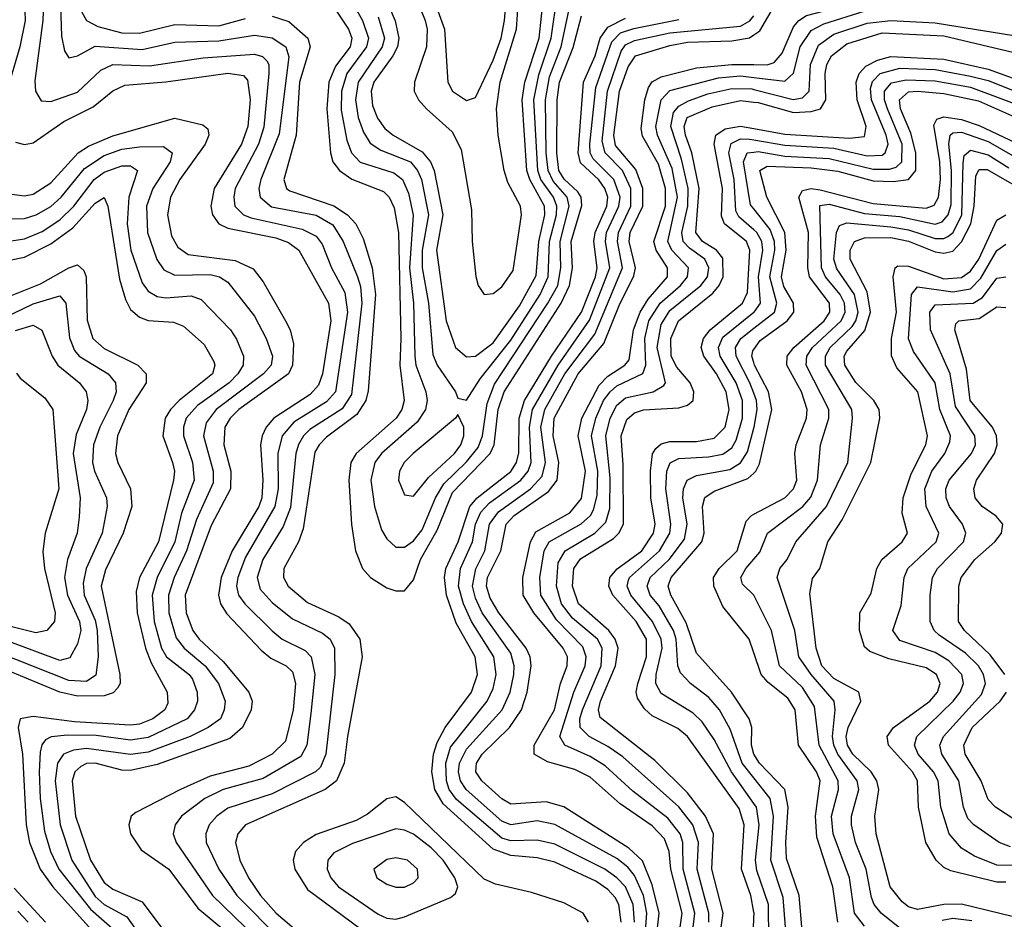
# Model space of a CAD drawing. Header units: inches. Extents: x 990535 to 1117859, y 769386 to 892122.
# Tile 843 of 1056: x 1048339 to 1050567, y 875016 to 877051. Entities that reach past the tile are written whole.
import ezdxf

# ---------------------------------------------------------------- set-up
doc = ezdxf.new("R2010")
doc.units = ezdxf.units.IN
doc.header["$MEASUREMENT"] = 0
doc.layers.add('B0847', color=7, linetype='Continuous')
doc.layers.add('B0857', color=7, linetype='Continuous')

msp = doc.modelspace()

# ---------------------------------------------------------------- linework, layer by layer
at = {"layer": 'B0847', "color": 5}
for points, elevation in [([(1049263.9, 877130), (1049300.5, 877030), (1049307.4, 876910), (1049317.9, 876890), (1049350, 876869), (1049370, 876875.8), (1049410, 876959.6), (1049428.7, 877010), (1049436.2, 877050), (1049446.5, 877170)], 4040), ([(1048429.9, 877129.9), (1048434, 877014), (1048440.9, 876980.9), (1048450, 876965.4), (1048470, 876969.5), (1048510, 876991.3), (1048616, 876984), (1048690, 877000.4), (1048790, 877003.5), (1048870, 877016.5), (1048910, 877010.8), (1048940.9, 876990), (1048947.8, 876967.8), (1048926.4, 876793.6), (1048884.4, 876690), (1048879.9, 876670), (1048883.2, 876650), (1048908.5, 876628.5), (1049010, 876609), (1049047.2, 876587.2), (1049071.3, 876550), (1049103.2, 876470), (1049110, 876448.1), (1049113, 876410), (1049090, 876203.6), (1049068.7, 876171.3), (1048995.9, 876124.1), (1048980.9, 876110), (1048969.6, 876090.4), (1048963.9, 876070), (1048951.8, 875948.2), (1048935.3, 875904.7), (1048889.4, 875830), (1048876.3, 875790), (1048883, 875763), (1048910, 875732.9), (1048956.2, 875696.2), (1049024, 875663.9), (1049041.4, 875650), (1049051.5, 875630), (1049052.1, 875570), (1049031.8, 875390), (1049019.3, 875360.7), (1049008.1, 875350), (1048910, 875300.3), (1048810, 875267.9), (1048785.1, 875250), (1048767.9, 875230), (1048760.2, 875210), (1048761.2, 875190), (1048789.8, 875130), (1048830.6, 875070), (1048929.8, 874970)], 3860), ([(1049069.3, 877130), (1049114.7, 877050), (1049128.6, 877010), (1049123.8, 876990), (1049079.4, 876930), (1049067.3, 876890), (1049066.7, 876846.7), (1049079.3, 876779.3), (1049090, 876750), (1049109.4, 876729.4), (1049185.2, 876705.2), (1049205.1, 876690), (1049219, 876659), (1049229.2, 876609.2), (1049220.8, 876490), (1049229.9, 876410), (1049233, 876290), (1049235.5, 876270), (1049257.8, 876210), (1049260.9, 876190), (1049257.2, 876170), (1049238.7, 876141.3), (1049157.8, 876070), (1049142.2, 876050), (1049133.6, 876010), (1049141.5, 875950), (1049157.8, 875897.8), (1049170, 875877.2), (1049190, 875858.4), (1049210, 875857.9), (1049230, 875872.5), (1049250, 875897.2), (1049280.1, 875970), (1049298.6, 876001.4), (1049350, 876051.3), (1049376.2, 876083.8), (1049385.9, 876110), (1049396.6, 876183.4), (1049413.2, 876226.8), (1049534.2, 876410), (1049556.2, 876450), (1049563.2, 876490), (1049561.9, 876550), (1049582.4, 876630), (1049577.7, 876650), (1049546, 876686), (1049534.9, 876710), (1049530.2, 876750), (1049528.8, 876870), (1049538, 876922), (1049564.2, 876990), (1049585, 877090)], 3940), ([(1049224, 877130), (1049256.3, 877050), (1049261, 877030), (1049259.7, 876990), (1049232.6, 876910), (1049231.5, 876890), (1049241.4, 876870), (1049259.3, 876850), (1049317.7, 876797.7), (1049338.1, 876758.1), (1049361.5, 876621.5), (1049362.5, 876550), (1049370.7, 876470.7), (1049376.6, 876450), (1049390, 876429.7), (1049410, 876432), (1049430, 876447.2), (1049455.6, 876484.4), (1049474.5, 876610), (1049471.8, 876630), (1049443.5, 876683.5), (1049435.3, 876710), (1049421.4, 876790), (1049417.5, 876850), (1049426.2, 876910), (1049463.4, 877030), (1049470, 877130)], 4020), ([(1048310, 877119.1), (1048344.1, 877090), (1048351.1, 877071.1), (1048351.6, 877050), (1048339.4, 876990), (1048316, 876910)], 3820), ([(1049030, 877109.7), (1049082.8, 877030), (1049090.2, 877010), (1049086.4, 876990), (1049053.6, 876946.4), (1049038.2, 876910), (1049034, 876850), (1049042, 876750), (1049047.6, 876730), (1049062.5, 876710), (1049090.8, 876690.8), (1049162.5, 876662.5), (1049175.3, 876650), (1049186.2, 876626.2), (1049195.9, 876570), (1049201.7, 876330), (1049199, 876270), (1049208.6, 876190), (1049203.5, 876170), (1049190.6, 876150), (1049100.1, 876070), (1049088.1, 876050), (1049083.6, 876010), (1049089.8, 875909.8), (1049098.9, 875850), (1049114.8, 875810), (1049133.1, 875790), (1049170, 875766.3), (1049190, 875759.1), (1049210, 875759.1), (1049230, 875784.6), (1049246.1, 875830), (1049283.5, 875896.5), (1049317.9, 875982.1), (1049403.6, 876070), (1049412.4, 876090), (1049421.9, 876170), (1049435.1, 876210), (1049564.1, 876410), (1049583.3, 876450), (1049589.7, 876490), (1049586.7, 876550), (1049610.9, 876630.9), (1049609.3, 876650), (1049601.9, 876661.9), (1049571.1, 876691.1), (1049559, 876710), (1049554.3, 876750), (1049555.3, 876870), (1049560.4, 876910), (1049591.4, 876988.6), (1049610, 877059.9)], 3920), ([(1049150, 877058.3), (1049164.1, 877010), (1049159.4, 876990), (1049104.5, 876910), (1049098.6, 876870), (1049104.9, 876830), (1049116.9, 876796.9), (1049132.3, 876772.3), (1049156.1, 876756.1), (1049222.9, 876730), (1049239.3, 876710), (1049247.8, 876690), (1049263.6, 876610), (1049249.6, 876530), (1049249.7, 876490), (1049264.2, 876410), (1049274, 876294), (1049283.5, 876270), (1049325, 876210), (1049330, 876195.6), (1049350, 876191.1), (1049380.9, 876239.1), (1049450, 876326.3), (1049516.5, 876430), (1049534.9, 876470), (1049537.6, 876550), (1049553.2, 876610), (1049554.2, 876630), (1049546.5, 876650), (1049518, 876690), (1049511.1, 876710), (1049502.4, 876870), (1049513.2, 876926.8), (1049541.7, 877010), (1049556, 877110)], 3960), ([(1049171.5, 877090), (1049188.9, 877048.9), (1049197.1, 877010), (1049193.6, 876990), (1049183.5, 876970), (1049140.1, 876910), (1049134.3, 876890), (1049137.5, 876857.5), (1049148.9, 876828.9), (1049165.3, 876805.3), (1049183.7, 876790), (1049250, 876752.7), (1049268.2, 876730), (1049276.9, 876710), (1049296.4, 876610), (1049281.9, 876530), (1049303.7, 876370), (1049325, 876310), (1049350, 876289), (1049370, 876290.7), (1049410, 876320.4), (1049470, 876404.2), (1049507.3, 876472.7), (1049513.5, 876550), (1049527.4, 876610), (1049526.6, 876630), (1049493.1, 876690), (1049486.7, 876710), (1049475.7, 876870), (1049482.1, 876910), (1049514.4, 877010), (1049524.6, 877110)], 3980), ([(1048393.2, 877090), (1048391.3, 877050), (1048373.1, 876913.1), (1048374.8, 876890), (1048387.6, 876867.6), (1048410, 876866.6), (1048470, 876887.8), (1048522.4, 876937.6), (1048549.8, 876950.2), (1048633.2, 876946.8), (1048754.6, 876965.4), (1048870, 876973.7), (1048888.5, 876968.5), (1048898.3, 876958.3), (1048903, 876950), (1048903, 876930), (1048891.3, 876808.7), (1048879.6, 876770), (1048826.8, 876670), (1048823.3, 876650), (1048826.1, 876630), (1048845.5, 876610), (1048863, 876603), (1048978, 876578), (1049010, 876562.1), (1049023.6, 876543.6), (1049044.8, 876490), (1049074.6, 876434.6), (1049080.8, 876390), (1049053.8, 876210), (1049033.3, 876186.7), (1048959.1, 876140.9), (1048932.8, 876110), (1048923.5, 876070), (1048924.1, 875990), (1048916.5, 875950), (1048850, 875835.6), (1048832.5, 875790), (1048829.8, 875770), (1048834.3, 875750), (1048848.6, 875730), (1048910, 875668.7), (1048933.2, 875650), (1048984.6, 875624.6), (1048998.7, 875610), (1049006.8, 875570), (1048997.8, 875482.2), (1048988.5, 875410), (1048975.2, 875384.8), (1048890, 875335), (1048799.2, 875310), (1048758.2, 875290), (1048705.4, 875250), (1048690.9, 875230), (1048686.5, 875210), (1048693.1, 875190), (1048775.1, 875070), (1048899.2, 874950)], 3840), ([(1048479.1, 877070), (1048490.1, 877050), (1048515.9, 877035.9), (1048570, 877022), (1048610, 877020.7), (1048690, 877041), (1048790, 877037.6), (1048850, 877054)], 3880), ([(1048910, 877059.2), (1048947.7, 877047.7), (1048990.7, 877010), (1048996.1, 876990), (1048972.5, 876910), (1048964.3, 876790), (1048936.5, 876690), (1048943, 876670), (1048950, 876664.5), (1049050, 876630.4), (1049080.5, 876610), (1049099.4, 876590), (1049116.4, 876556.4), (1049136.4, 876490), (1049144.3, 876430), (1049127.8, 876212.2), (1049122.4, 876190), (1049101.5, 876158.5), (1049033.2, 876106.8), (1049016.5, 876090), (1049007.2, 876072.8), (1048980.5, 875899.5), (1048970, 875870), (1048937, 875810), (1048935.8, 875790), (1048946.5, 875770), (1048990, 875733.3), (1049061, 875701), (1049084.6, 875684.5), (1049108.7, 875650), (1049114.1, 875610), (1049080.6, 875430), (1049073.5, 875370), (1049056, 875330), (1049030, 875310), (1048849.7, 875230.3), (1048832.4, 875210), (1048827.7, 875190), (1048837.4, 875150), (1048857.1, 875110), (1048884.3, 875070), (1048919.7, 875030), (1048970, 874987.1)], 3880), ([(1049699.7, 875010), (1049694.3, 875050), (1049685.9, 875065.9), (1049670, 875083.8), (1049642.7, 875102.7), (1049550, 875145.5), (1049510, 875155.7), (1049450, 875160.6), (1049410, 875175.2), (1049297.3, 875277.3), (1049278.5, 875310), (1049271.7, 875350), (1049275, 875390), (1049283.3, 875416.7), (1049302, 875450), (1049361.5, 875530), (1049374.9, 875570), (1049369.7, 875610), (1049326.6, 875686.6), (1049304.8, 875750), (1049299.8, 875790), (1049303.5, 875810), (1049331.4, 875870), (1049357.5, 875950), (1049373.7, 875970), (1049450, 876029.6), (1049463, 876050), (1049468.3, 876071.7), (1049469.1, 876150), (1049481.1, 876190), (1049541.9, 876290), (1049610.2, 876389.8), (1049641.4, 876470), (1049645.4, 876490), (1049637.7, 876550), (1049641.2, 876570), (1049667.5, 876630), (1049669.4, 876650), (1049663, 876670), (1049649.3, 876689.3), (1049607.8, 876727.8), (1049602.5, 876750), (1049614.4, 876910), (1049640.8, 876970), (1049652.2, 877010), (1049670, 877034.8), (1049710, 877055.3)], 3880), ([(1049754.9, 874990), (1049758.1, 875030), (1049750.7, 875070), (1049730, 875115.6), (1049714.6, 875134.6), (1049690, 875153.8), (1049550, 875230.7), (1049510, 875238.8), (1049450, 875230), (1049430, 875238.6), (1049349.1, 875310), (1049336.1, 875330), (1049332, 875350), (1049334.1, 875370), (1049350, 875401.3), (1049430.9, 875490), (1049448.9, 875530), (1049457, 875570), (1049457.6, 875590), (1049450, 875618.2), (1049385.5, 875710), (1049370, 875742.8), (1049363.7, 875770), (1049370.9, 875809.1), (1049391.6, 875850), (1049401.9, 875910), (1049422, 875938), (1049494.5, 875990), (1049520.9, 876019.1), (1049528.3, 876050), (1049517.8, 876130), (1049527.3, 876170), (1049572.6, 876250), (1049640, 876340), (1049702.7, 876490), (1049691.4, 876550), (1049693.6, 876570), (1049721.8, 876630), (1049721.8, 876670), (1049702.7, 876710), (1049663.9, 876750), (1049656.5, 876776.5), (1049668.7, 876890), (1049699.8, 876980.2), (1049710, 876994.8), (1049730, 877004.4), (1049810, 877022), (1049970, 877036.9), (1049991.1, 877048.9), (1050000, 877060.5)], 3840), ([(1049729.8, 875010), (1049726.9, 875050), (1049709.5, 875089.5), (1049690, 875110.6), (1049663, 875130), (1049550, 875186.2), (1049510, 875195.1), (1049450, 875193.9), (1049430, 875199.7), (1049327.2, 875287.2), (1049311, 875310), (1049304.5, 875330), (1049303, 875370), (1049314.1, 875405.9), (1049396.5, 875510), (1049410, 875538.9), (1049417.3, 875570), (1049412.1, 875610), (1049360.9, 875690), (1049342.8, 875730), (1049332.2, 875770), (1049336.7, 875810), (1049363.4, 875870), (1049370.3, 875910), (1049382.3, 875937.7), (1049401.6, 875958.4), (1049473.2, 876010), (1049489.8, 876030), (1049496.5, 876050), (1049492.6, 876130), (1049499.4, 876170), (1049557.2, 876270), (1049628.1, 876371.9), (1049674.1, 876490), (1049664.3, 876550), (1049667, 876570), (1049694.7, 876630), (1049697.4, 876650), (1049683.5, 876690), (1049636.7, 876736.7), (1049629.4, 876750), (1049628.6, 876770), (1049642.2, 876897.8), (1049678.7, 877001.3), (1049698.6, 877021.4), (1049728.2, 877031.8), (1049830, 877051.9)], 3860), ([(1049780.9, 874990), (1049785.5, 875030), (1049770, 875094.6), (1049748.4, 875148.4), (1049717.3, 875177.3), (1049570, 875270.7), (1049530, 875282), (1049450, 875277.2), (1049430, 875288.8), (1049384.5, 875330), (1049371.1, 875350), (1049372.5, 875370), (1049385.7, 875390), (1049447.2, 875450), (1049474, 875490), (1049487.4, 875530), (1049496.6, 875590), (1049493.8, 875610), (1049484.6, 875630), (1049423.4, 875710), (1049403.2, 875743.2), (1049395.5, 875770), (1049397.4, 875790), (1049427.5, 875850), (1049439.8, 875910), (1049457.8, 875930), (1049535.8, 875984.2), (1049555.2, 876010), (1049559.1, 876050), (1049545.9, 876110), (1049548, 876150), (1049602.4, 876250), (1049660.7, 876319.3), (1049695, 876405), (1049728.2, 876471.8), (1049731.9, 876490), (1049717.9, 876550), (1049720.5, 876570), (1049748.6, 876630), (1049748.6, 876670), (1049732.8, 876712.8), (1049687.2, 876767.2), (1049683.1, 876790), (1049695.8, 876890), (1049715.5, 876944.5), (1049732.6, 876970), (1049810, 876993.4), (1049850, 877000.4), (1049950, 877003.7), (1049990, 877010.2), (1050000, 877016.9)], 3820), ([(1049820.3, 874910), (1049837.6, 875030), (1049812.5, 875130), (1049808.2, 875170), (1049798.2, 875198.2), (1049770, 875227.7), (1049697.5, 875277.5), (1049630, 875337.6), (1049595, 875355), (1049532.8, 875372.8), (1049503.3, 875390), (1049503.2, 875410), (1049548.8, 875490), (1049562.6, 875550), (1049577.5, 875590), (1049578.1, 875610), (1049568.8, 875630), (1049502, 875710), (1049478.2, 875750), (1049477.5, 875790), (1049495, 875870), (1049507, 875893), (1049584, 875936), (1049610, 875968.5), (1049619.3, 876030), (1049602.4, 876110), (1049610.6, 876150), (1049650, 876225.1), (1049670, 876245), (1049708.4, 876270), (1049717.8, 876282.2), (1049728, 876350), (1049742.7, 876390), (1049760.8, 876419.2), (1049804.5, 876470), (1049805, 876490), (1049778.8, 876530), (1049774, 876550), (1049800.3, 876630), (1049800, 876670), (1049784.5, 876724.5), (1049748, 876788), (1049745.1, 876805.1), (1049753.2, 876870), (1049761.7, 876898.3), (1049770, 876910.9), (1049790, 876922.5), (1049870, 876942.4), (1049950, 876949.9), (1050000, 876949.8)], 3780), ([(1048330, 876774.1), (1048350, 876769.1), (1048370, 876773.3), (1048438.8, 876821.2), (1048505.5, 876854.5), (1048550, 876890.8), (1048576.8, 876903.2), (1048670, 876910.6), (1048810, 876930.6), (1048845.1, 876925.1), (1048854.8, 876914.8), (1048860.3, 876870), (1048855.4, 876810), (1048840.8, 876770), (1048779, 876670), (1048771.3, 876630), (1048775.7, 876610), (1048789.7, 876590), (1048810, 876579.7), (1048918.4, 876558.4), (1048947.3, 876547.3), (1048970.4, 876530.4), (1049037.9, 876410), (1049043.2, 876370), (1049024, 876250), (1049015.5, 876224.5), (1048996.2, 876203.8), (1048914.1, 876150), (1048897.1, 876130), (1048887.7, 876110), (1048884.1, 876090), (1048889.5, 876010), (1048887.3, 875970), (1048880.1, 875950), (1048819.7, 875850), (1048795.3, 875790), (1048789.1, 875750), (1048793.7, 875730), (1048807.5, 875707.5), (1048885.3, 875625.3), (1048907.4, 875607.4), (1048942.1, 875590), (1048956, 875576), (1048963.1, 875550), (1048958, 875490), (1048940.4, 875419.6), (1048910.4, 875390), (1048857.3, 875362.7), (1048770, 875339.9), (1048703, 875310), (1048602.1, 875257.9), (1048591.3, 875250), (1048585.7, 875230), (1048590.1, 875210), (1048613.9, 875173.9), (1048676.8, 875130), (1048741.9, 875041.9), (1048850, 874952)], 3820), ([(1049851.9, 874910), (1049866.5, 875030), (1049840.2, 875130), (1049839.2, 875190), (1049833.3, 875210), (1049805.1, 875245.1), (1049726.2, 875306.2), (1049663.9, 875363.9), (1049630, 875384.7), (1049572.6, 875410), (1049560.9, 875430), (1049592.6, 875530), (1049618.2, 875590), (1049620.7, 875610), (1049613, 875633), (1049553.6, 875693.6), (1049518.4, 875750), (1049515.6, 875790), (1049525.3, 875850), (1049537.3, 875870), (1049609.1, 875910.9), (1049630.2, 875929.8), (1049637.2, 875942.8), (1049645.2, 875974.8), (1049646.8, 876030), (1049632.7, 876110), (1049642.4, 876150), (1049660.1, 876190), (1049674.6, 876210), (1049690, 876223), (1049749, 876250.9), (1049755.4, 876270), (1049753.7, 876330), (1049762.6, 876370), (1049787.7, 876410), (1049833.8, 876450), (1049850.2, 876470), (1049852.4, 876490), (1049814.3, 876530), (1049805.4, 876550), (1049827.3, 876650), (1049815.2, 876715.2), (1049781.9, 876790), (1049778, 876810), (1049790, 876870.5), (1049810, 876891.1), (1049919.8, 876920.2), (1049970, 876924.3), (1050000, 876920.8)], 3760), ([(1049898.2, 875010), (1049897.8, 875030), (1049871.6, 875130), (1049874.4, 875190), (1049862.2, 875230), (1049830, 875270.5), (1049703.7, 875383.7), (1049670, 875407.7), (1049627.2, 875430), (1049606.9, 875450), (1049606.1, 875470), (1049612.4, 875490), (1049654.8, 875590), (1049656.7, 875630), (1049646.6, 875650), (1049590, 875697.5), (1049564.8, 875730), (1049553.4, 875770), (1049557.4, 875822.6), (1049573, 875850), (1049640.2, 875890), (1049665.1, 875914.9), (1049674.5, 875945.5), (1049675.3, 876015.3), (1049665, 876110), (1049675, 876150), (1049690, 876179.2), (1049710, 876196.4), (1049772.4, 876210), (1049796.3, 876223.7), (1049799.9, 876230), (1049781.6, 876310), (1049790, 876361.8), (1049810, 876393.3), (1049879.8, 876450), (1049894.9, 876470), (1049898.4, 876490), (1049889.4, 876510), (1049854.4, 876534.4), (1049840.4, 876550), (1049837.3, 876570), (1049850.8, 876630), (1049851.1, 876670), (1049836, 876736), (1049812, 876810), (1049818.5, 876841.5), (1049830, 876856), (1049851.9, 876868.1), (1049896.2, 876883.8), (1049950, 876895.7), (1049995.1, 876895.1), (1050000, 876893.8)], 3740), ([(1049919.1, 874950), (1049930.7, 875030), (1049904.8, 875130), (1049908.5, 875210), (1049890.8, 875250), (1049850, 875302.6), (1049775.8, 875375.7), (1049652.6, 875472.6), (1049648.5, 875490), (1049652.7, 875510), (1049687.1, 875590), (1049692.9, 875630), (1049686.5, 875650), (1049671.8, 875670), (1049603, 875730), (1049589.4, 875770), (1049592.5, 875810), (1049608.1, 875831.9), (1049682.2, 875877.8), (1049694.8, 875890), (1049705.2, 875910), (1049704.6, 876044.6), (1049699.7, 876110), (1049712.8, 876147.2), (1049730, 876162.3), (1049750, 876168.8), (1049830, 876173.7), (1049850, 876179.3), (1049862.9, 876190), (1049864.5, 876210), (1049855.8, 876230), (1049825.8, 876265.8), (1049813.2, 876290), (1049812.2, 876330), (1049829.8, 876370.2), (1049907.1, 876432.9), (1049921.8, 876450), (1049930.6, 876470), (1049930, 876512.1), (1049915.6, 876530), (1049883.5, 876550), (1049868.8, 876570), (1049876, 876670), (1049859.7, 876750), (1049845.5, 876790), (1049842.4, 876810), (1049849.1, 876830), (1049905.5, 876854.5), (1049970, 876868.7), (1050000, 876865)], 3720), ([(1048310, 876658), (1048350, 876653), (1048370, 876657), (1048410, 876682.1), (1048471.2, 876750), (1048494.6, 876765.4), (1048550, 876789.1), (1048690, 876828.5), (1048753.3, 876813.3), (1048764.8, 876804.8), (1048766.9, 876790), (1048759, 876770), (1048701.1, 876690), (1048680.3, 876650), (1048673.7, 876610), (1048682.9, 876562.9), (1048696.7, 876536.7), (1048720.4, 876520.4), (1048826.5, 876506.5), (1048867.7, 876487.7), (1048890, 876458.4), (1048940.4, 876370), (1048950.9, 876350), (1048958.6, 876318.6), (1048956.2, 876270), (1048947.5, 876250), (1048835.1, 876170), (1048815.3, 876150), (1048803.5, 876130), (1048801, 876090), (1048816.7, 876030), (1048815.9, 875990), (1048772.4, 875907.6), (1048713.2, 875750), (1048715.6, 875710), (1048730.8, 875670), (1048745.2, 875650), (1048799.6, 875599.6), (1048857.4, 875530), (1048865.3, 875510), (1048863.1, 875490), (1048843, 875450), (1048814.2, 875425.8), (1048650, 875366.3), (1048590, 875352.8), (1048570, 875353.5), (1048510, 875370), (1048490, 875368.5), (1048477.6, 875362.4), (1048464.2, 875350), (1048458, 875330), (1048465.8, 875250), (1048499.3, 875150), (1048530, 875099.9), (1048550, 875084.3), (1048616.2, 875056.2), (1048667.6, 874987.6)], 3780), ([(1050000, 875032.2), (1049993, 875070), (1049971.7, 875130), (1049978.1, 875230), (1049966.9, 875266.9), (1049850.1, 875430.1), (1049828.1, 875448.1), (1049770, 875476.9), (1049752.6, 875492.6), (1049736.8, 875516.8), (1049733.7, 875530), (1049737.3, 875550), (1049757.2, 875610), (1049757.1, 875650), (1049733.7, 875690), (1049680.7, 875750), (1049672, 875770), (1049674.3, 875790), (1049691.1, 875808.9), (1049746.6, 875850), (1049773.2, 875890), (1049776.7, 875910), (1049767.2, 875970), (1049766.5, 876030), (1049770.7, 876069.3), (1049778.3, 876081.7), (1049790, 876092.2), (1049810, 876097.3), (1049870, 876097.3), (1049910, 876105.1), (1049935.3, 876130), (1049944.4, 876170), (1049937, 876210), (1049915.7, 876250), (1049887.1, 876290), (1049880.7, 876310), (1049885.9, 876330), (1049901.3, 876350), (1049974.1, 876410), (1049985.3, 876434.7), (1049990.9, 876530), (1049983.4, 876550), (1049933.5, 876590), (1049926.9, 876606.9), (1049929.2, 876670), (1049910.3, 876770), (1049914.3, 876790), (1049935.4, 876804.6), (1049970, 876811), (1050000, 876805.6)], 3680), ([(1048321.2, 876601.2), (1048350, 876601.8), (1048376.7, 876610), (1048410, 876628.9), (1048433.3, 876650), (1048485.5, 876714.5), (1048530, 876744.3), (1048570, 876758.8), (1048610, 876763.8), (1048664.6, 876764.6), (1048684.4, 876750), (1048679.9, 876730), (1048640.6, 876670), (1048626.4, 876630), (1048628.3, 876570), (1048649.1, 876509.1), (1048665.5, 876485.5), (1048690, 876473.9), (1048770, 876475.4), (1048791.3, 876470), (1048810, 876457.7), (1048870, 876380.7), (1048897, 876330), (1048911.2, 876290), (1048907.9, 876270), (1048890.4, 876250), (1048783.5, 876170), (1048760.7, 876139.3), (1048755.2, 876110), (1048776.9, 876030), (1048776.5, 876003.5), (1048739.4, 875920.6), (1048716.5, 875850), (1048688.5, 875790), (1048676.1, 875750), (1048676.7, 875710), (1048693.2, 875653.2), (1048710.9, 875630), (1048758.5, 875590), (1048788.8, 875550), (1048803.8, 875510), (1048801.5, 875490), (1048793.3, 875470), (1048765.3, 875450), (1048725.1, 875430), (1048630, 875394.4), (1048590, 875389.1), (1048490, 875403.1), (1048460.8, 875399.2), (1048438.2, 875390), (1048424.5, 875370), (1048419.2, 875330), (1048431, 875230), (1048456.8, 875150), (1048510, 875068), (1048530, 875050), (1048581.8, 875021.8), (1048632.4, 874950)], 3760), ([(1050000, 876576), (1049965.7, 876605.7), (1049959.3, 876619.3), (1049955.4, 876690), (1049943.6, 876750), (1049948.4, 876771.6), (1049970, 876781.7), (1049990, 876781.5), (1050000, 876779.7)], 3660), ([(1050000, 876623.4), (1049992.6, 876632.6), (1049976.7, 876730), (1049984.7, 876750), (1050000, 876752)], 3640), ([(1048310, 876549.6), (1048350, 876555.5), (1048390, 876572.5), (1048430, 876598.6), (1048461.9, 876630), (1048507.3, 876690), (1048530, 876706.5), (1048570, 876720.8), (1048590, 876720.8), (1048605.9, 876710), (1048586.3, 876650), (1048582.1, 876590), (1048590.9, 876530), (1048616.6, 876456.6), (1048630, 876437.6), (1048650, 876425), (1048670, 876422.4), (1048726.8, 876426.8), (1048750, 876418.7), (1048815.9, 876350), (1048830, 876328.7), (1048845.7, 876290), (1048844.8, 876270), (1048832.8, 876250), (1048813, 876230), (1048741.1, 876178.9), (1048716.1, 876150), (1048709.8, 876130), (1048709.8, 876110), (1048730.2, 876050), (1048733.6, 876010), (1048705.1, 875934.9), (1048690.2, 875870), (1048650.2, 875790), (1048639.1, 875750), (1048643.3, 875690), (1048660.3, 875630), (1048671.6, 875610), (1048722.7, 875570), (1048730, 875559.6), (1048741, 875530), (1048741.2, 875510), (1048734.3, 875490), (1048717.7, 875470), (1048630, 875427.9), (1048590, 875422), (1048511.9, 875431.9), (1048447.2, 875432.8), (1048410.5, 875429.5), (1048397.9, 875422.1), (1048388.9, 875411.1), (1048385.3, 875394.7), (1048383.2, 875350), (1048385.4, 875290), (1048395.6, 875215.6), (1048409.2, 875170), (1048427.4, 875130), (1048499.1, 875039.1), (1048554.9, 874990)], 3740), ([(1048290, 876501.9), (1048350, 876514.2), (1048410, 876544.4), (1048459.6, 876580.4), (1048510, 876636.7), (1048530, 876649.4), (1048538.3, 876630), (1048564.7, 876464.7), (1048578.2, 876418.2), (1048590, 876396), (1048610, 876378.6), (1048630, 876370.9), (1048686.9, 876366.9), (1048710, 876358.1), (1048756.5, 876316.5), (1048778.1, 876278.1), (1048780.4, 876270), (1048775.1, 876250), (1048700.2, 876190), (1048680.3, 876170), (1048668.2, 876150), (1048662.8, 876110), (1048684.9, 876050), (1048689.3, 876030), (1048687.4, 876010), (1048653.5, 875870), (1048610.2, 875790), (1048602.3, 875757.7), (1048604.6, 875710), (1048623.5, 875630), (1048636.4, 875596.4), (1048673, 875530), (1048674.3, 875505.7), (1048667.3, 875490), (1048640.3, 875470), (1048610, 875458.2), (1048590, 875455.8), (1048462.8, 875462.8), (1048370, 875475.1), (1048340.2, 875470), (1048335.4, 875450), (1048345.8, 875390), (1048353.7, 875230), (1048361.7, 875190), (1048385.8, 875130), (1048414.2, 875090), (1048522.2, 874970)], 3720), ([(1048250, 876399.4), (1048386.3, 876453.7), (1048450, 876490.3), (1048470, 876496.9), (1048484.5, 876484.5), (1048489.6, 876469.6), (1048491.5, 876371.5), (1048504.7, 876330), (1048530, 876307.3), (1048606.7, 876270), (1048625.1, 876250), (1048625.3, 876230), (1048586, 876170), (1048560.7, 876110), (1048556.1, 876070), (1048560.9, 876050), (1048589.5, 875990), (1048592.6, 875950), (1048573, 875890), (1048533.3, 875806.7), (1048523.2, 875770), (1048565.6, 875570), (1048566.6, 875550), (1048560.7, 875539.3), (1048551, 875529), (1048530, 875521.8), (1048470, 875521.1), (1048430, 875530.4), (1048310, 875580.1)], 3680), ([(1048210, 876331.7), (1048370, 876409), (1048430, 876427.1), (1048443.9, 876410), (1048452, 876332), (1048463, 876303), (1048474, 876290), (1048539, 876250), (1048556.1, 876230), (1048557.5, 876210), (1048550.8, 876190), (1048520.4, 876130), (1048506.1, 876090), (1048504, 876050), (1048508.3, 876030), (1048535.5, 875970), (1048536.9, 875950), (1048525.4, 875890), (1048489.6, 875810), (1048482.9, 875777.1), (1048485.4, 875750), (1048510, 875692.9), (1048514.2, 875670), (1048516.7, 875610), (1048511.3, 875568.7), (1048490, 875554.1), (1048450, 875556.3), (1048290, 875620.1)], 3660), ([(1050000, 875278.2), (1049949.4, 875350), (1049910, 875423.5), (1049882.8, 875462.8), (1049863, 875483), (1049790, 875527), (1049778.5, 875550), (1049778.9, 875570), (1049792.5, 875630), (1049790.5, 875650), (1049770.4, 875690.4), (1049721.4, 875750), (1049713.1, 875770), (1049716.7, 875783.3), (1049718.8, 875790), (1049786.4, 875850), (1049810, 875890), (1049812, 875910), (1049801.1, 875990), (1049803.3, 876030), (1049810.6, 876049.4), (1049830, 876058.7), (1049897.7, 876062.3), (1049930, 876068.8), (1049950, 876083.1), (1049959.9, 876100.1), (1049974.4, 876150), (1049974.2, 876190), (1049959.9, 876230), (1049924, 876290), (1049919.8, 876310), (1049930, 876333.3), (1050000, 876389.7)], 3660), ([(1048330, 876348.5), (1048370, 876360.2), (1048389.1, 876349.1), (1048412.3, 876290), (1048425.4, 876270), (1048474.6, 876230), (1048489.7, 876210), (1048493.5, 876190), (1048490.1, 876170), (1048467, 876113), (1048460, 876070), (1048475.7, 875970), (1048473.8, 875926.2), (1048469.1, 875890), (1048447, 875830), (1048440.9, 875790), (1048447.1, 875750), (1048474.3, 875690), (1048477.6, 875670), (1048470, 875639.5), (1048452.3, 875607.7), (1048430, 875602), (1048290, 875653.9)], 3640), ([(1050000, 876206.4), (1049991.2, 876230), (1049959.6, 876290), (1049958.6, 876310), (1049970.4, 876330), (1050000, 876353.4)], 3640), ([(1050000, 876275.7), (1049995.7, 876290), (1049997.9, 876302.1), (1050000, 876305.1)], 3620), ([(1048331.8, 876251.8), (1048340.2, 876240.2), (1048396.3, 876196.3), (1048413.8, 876170), (1048428, 875990), (1048397.1, 875890), (1048391.9, 875848.1), (1048395.6, 875810), (1048419.7, 875710), (1048417.6, 875690), (1048400.8, 875670), (1048375.7, 875664.3), (1048270, 875691.2)], 3620), ([(1050000, 875336.5), (1049973.2, 875370), (1049946.7, 875446.7), (1049922.3, 875490), (1049898.2, 875518.2), (1049856.4, 875550), (1049834.3, 875574.3), (1049827.9, 875590), (1049824.5, 875650), (1049818.4, 875670), (1049785.7, 875725.7), (1049765.3, 875750), (1049758.4, 875770), (1049765.2, 875790), (1049808.7, 875830), (1049843.3, 875876.7), (1049848.8, 875910), (1049839.7, 875970), (1049841, 875990), (1049849.3, 876010), (1049870, 876020.6), (1049945.7, 876034.3), (1049970, 876048.9), (1049985.9, 876074.1), (1050000, 876127.2)], 3640), ([(1049999.9, 875390), (1049995, 875410), (1049995.1, 875450), (1049989.4, 875470), (1049949.7, 875530), (1049870, 875618.3), (1049847.2, 875687.2), (1049812, 875750), (1049806.2, 875770), (1049813.3, 875790), (1049882, 875870), (1049887.7, 875890), (1049883.9, 875950), (1049889.2, 875970.8), (1049910, 875985.2), (1049986.3, 876013.7), (1050000, 876026)], 3620), ([(1050000, 875618.9), (1049989.3, 875650), (1049930, 875723.8), (1049909.1, 875770), (1049908.9, 875790), (1049921.2, 875810), (1049962.4, 875850), (1049982.9, 875917.1), (1049994.7, 875930), (1050000, 875932.8)], 3580), ([(1050000.1, 875750), (1049974.5, 875774.5), (1049970.8, 875790), (1049981.9, 875810), (1050000, 875831)], 3560), ([(1049626.1, 875010), (1049613.5, 875030), (1049570, 875053.7), (1049497.2, 875077.2), (1049415.6, 875095.6), (1049390, 875107.3), (1049210, 875280.9), (1049190, 875293.3), (1049170, 875289), (1049125.8, 875254.2), (1049100.1, 875239.9), (1049010, 875207.9), (1048981.2, 875190), (1048963.2, 875170), (1048958.1, 875150), (1048961.9, 875130), (1048990, 875083.7), (1049150, 874965.6)], 3920), ([(1048326.7, 875086.7), (1048397.7, 875010)], 3680), ([(1048334.8, 875034.8), (1048358.4, 875010)], 3660), ([(1050000, 874944.8), (1049997.4, 874950), (1050000, 875019.3)], 3680)]:
    msp.add_lwpolyline(points, dxfattribs=dict(at, elevation=elevation))
for points, elevation in [([(1049330, 876158.7), (1049325.4, 876150), (1049229.2, 876070), (1049208.9, 876050), (1049198, 876030), (1049196.3, 876010), (1049210, 875976.5), (1049230, 875973.9), (1049264.2, 876015.8), (1049322.6, 876070), (1049336.9, 876090), (1049343.9, 876110), (1049343.8, 876130)], 3960), ([(1049190, 875221), (1049092.1, 875187.9), (1049050, 875167.1), (1049036.3, 875150), (1049034.5, 875130), (1049043.2, 875110), (1049060.7, 875090), (1049150, 875027.8), (1049170, 875018.8), (1049190, 875017), (1049210, 875021.9), (1049313.9, 875066.1), (1049325.1, 875074.9), (1049330.3, 875090), (1049323.4, 875110), (1049297.1, 875150), (1049270, 875178.1), (1049230, 875208.9), (1049210, 875218.2)], 3940), ([(1049190, 875155.3), (1049170, 875152), (1049140.2, 875130), (1049147, 875110), (1049170, 875095.7), (1049190, 875088.8), (1049210, 875089.2), (1049230, 875098.7), (1049240.9, 875110), (1049239, 875130), (1049216.5, 875150)], 3960)]:
    msp.add_lwpolyline(points, close=True, dxfattribs=dict(at, elevation=elevation))
at = {"layer": 'B0857', "color": 5}
for points, elevation in [([(1050000, 876949.8), (1050030, 876949.7), (1050045.7, 876954.3), (1050064.2, 876975.8), (1050090, 877035.1), (1050101.8, 877050), (1050119, 877061), (1050270, 877101.1), (1050410.2, 877109.8), (1050419.1, 877130), (1050311, 877271), (1050283.1, 877283.1), (1050190, 877297.7), (1050139.6, 877319.6), (1050123.6, 877330), (1050110, 877346.5), (1050073, 877413), (1050045.9, 877445.9), (1050010, 877470.6), (1050000, 877473.1)], 3780), ([(1050000, 877016.9), (1050013.8, 877026.2), (1050050, 877088), (1050072, 877108), (1050110, 877121.7), (1050279.8, 877160.2), (1050299.4, 877170), (1050304.2, 877190), (1050284.3, 877230), (1050259.4, 877250), (1050126.4, 877286.4), (1050085.3, 877305.3), (1050062.9, 877330), (1050039.7, 877390), (1050025.1, 877405.1), (1050000, 877415.5)], 3820), ([(1050000, 876920.8), (1050070, 876912.6), (1050089.6, 876930.4), (1050104.9, 876990), (1050130, 877027.4), (1050158, 877042), (1050249.5, 877070.5)], 3760), ([(1050000, 876893.8), (1050089.1, 876870.9), (1050110, 876874.5), (1050125, 876890), (1050128.4, 876950), (1050146.5, 876993.5), (1050181.1, 877018.9), (1050256.5, 877043.5), (1050310, 877050), (1050410, 877044.1), (1050630, 877008.7)], 3740), ([(1050000, 876865), (1050010, 876863.8), (1050090, 876841.8), (1050130, 876843.6), (1050150.5, 876849.5), (1050163, 876870), (1050161.1, 876930), (1050165.3, 876950), (1050176, 876970), (1050210, 876997.2), (1050290, 877021.7), (1050430, 877014.7), (1050630, 876967.4)], 3720), ([(1050000, 876805.6), (1050070, 876792.8), (1050216.3, 876783.7), (1050250, 876787.4), (1050254, 876810), (1050233.8, 876870), (1050231.1, 876910), (1050238.5, 876930), (1050253.4, 876946.6), (1050279.8, 876960.2), (1050310, 876967.9), (1050430, 876962.3), (1050530, 876939.9), (1050630, 876903.6)], 3680), ([(1050000, 876779.7), (1050070, 876767.5), (1050180.8, 876760.8), (1050256.3, 876743.7), (1050290, 876745.3), (1050296.9, 876750), (1050303.6, 876770), (1050299.3, 876790), (1050265.8, 876870), (1050264.1, 876895.9), (1050268.2, 876911.8), (1050285.6, 876930), (1050330, 876942.1), (1050410, 876939), (1050490, 876924.1), (1050530, 876913.6), (1050630, 876873.7)], 3660), ([(1050000, 876752), (1050010, 876753.3), (1050070, 876742.6), (1050170, 876737.2), (1050270, 876713), (1050307, 876713), (1050321.8, 876718.2), (1050335, 876730), (1050335.6, 876770), (1050302, 876850), (1050295.7, 876870), (1050295.9, 876890), (1050311.2, 876908.8), (1050344.2, 876915.8), (1050410, 876913), (1050490, 876898.8), (1050690, 876824.5)], 3640), ([(1050000, 876305.1), (1050014, 876326), (1050075.3, 876370), (1050090.2, 876390), (1050090, 876410), (1050068, 876448), (1050062.9, 876470), (1050072.9, 876530), (1050069.9, 876569.9), (1050029.3, 876650), (1050013.2, 876710), (1050030, 876720.5), (1050130, 876716.2), (1050190, 876708.5), (1050270, 876687.3), (1050314.8, 876685.2), (1050349.7, 876690.3), (1050366.1, 876710), (1050366.6, 876750), (1050355, 876795), (1050332.1, 876850), (1050329.4, 876870), (1050350, 876888.2), (1050370.3, 876889.7), (1050430, 876884.5), (1050508, 876868), (1050610, 876822.5)], 3620), ([(1050000, 875932.8), (1050070.3, 875970), (1050089.7, 875990), (1050097, 876010), (1050092.8, 876070), (1050095.5, 876090), (1050119, 876150), (1050120.9, 876170), (1050107.7, 876210), (1050074.4, 876270), (1050075.3, 876290), (1050090.6, 876310), (1050158.8, 876370), (1050172, 876390), (1050171.4, 876410), (1050125.9, 876470), (1050122, 876490), (1050123.9, 876570), (1050101.5, 876650), (1050110, 876665.3), (1050130, 876669.7), (1050150, 876666.9), (1050270, 876635.9), (1050390, 876625.4), (1050408.1, 876631.9), (1050417.6, 876650), (1050422.4, 876690), (1050420.5, 876730), (1050407.2, 876812.8), (1050413.7, 876826.3), (1050430, 876831.9), (1050470, 876825.4), (1050510, 876811.8), (1050674.4, 876734.4)], 3580), ([(1050000, 875831), (1050013.4, 875846.6), (1050030.7, 875890), (1050110.5, 875950), (1050128.7, 875971.3), (1050144.2, 876010), (1050150.9, 876090), (1050169.9, 876150), (1050169.4, 876170), (1050118.3, 876270), (1050119.8, 876290), (1050132.9, 876310), (1050197.4, 876370), (1050206.6, 876390), (1050205, 876410), (1050195, 876430), (1050162.2, 876470), (1050153.2, 876490), (1050149.1, 876630.9), (1050170, 876634.2), (1050250, 876612.7), (1050330, 876606.3), (1050410, 876588.7), (1050425.8, 876594.2), (1050439.4, 876610), (1050446.5, 876633.5), (1050447.3, 876710), (1050440.8, 876770), (1050443.9, 876790), (1050450, 876795.7), (1050470, 876797.1), (1050530, 876775.6), (1050590, 876741)], 3560), ([(1050330, 874996.6), (1050288.2, 875030), (1050272.3, 875050), (1050266.1, 875066.1), (1050253.9, 875130), (1050230.2, 875190), (1050221.1, 875230), (1050220.9, 875250), (1050237.5, 875310), (1050233.5, 875330), (1050189.7, 875389.7), (1050181, 875410), (1050177.9, 875430), (1050184.3, 875490), (1050181.5, 875510), (1050129.5, 875570), (1050101.7, 875610), (1050092.5, 875670), (1050052.4, 875790), (1050058.9, 875810), (1050075.5, 875830), (1050095.3, 875870), (1050164.3, 875950), (1050212.9, 876050), (1050223.3, 876150), (1050221.6, 876170), (1050162.2, 876270), (1050161.9, 876290), (1050172.4, 876310), (1050222.5, 876357.5), (1050231, 876370), (1050236.1, 876390), (1050227.6, 876430), (1050187.7, 876487.7), (1050180.9, 876510), (1050186.6, 876570), (1050194, 876586), (1050210, 876592), (1050310, 876583.2), (1050350, 876576.1), (1050410, 876556.3), (1050430, 876556.5), (1050438.7, 876561.3), (1050450.5, 876570), (1050470.2, 876610), (1050473.3, 876726.7), (1050476, 876744), (1050490, 876756.6), (1050530, 876745.7), (1050576.6, 876716.6)], 3540), ([(1050615.1, 875015.1), (1050470, 875050.9), (1050430, 875050.1), (1050370, 875038.9), (1050350, 875045), (1050335.8, 875055.8), (1050308.7, 875090), (1050276.4, 875210), (1050273.8, 875250), (1050282.6, 875310), (1050278.4, 875330), (1050265.1, 875350), (1050223.8, 875390), (1050211.9, 875410), (1050209, 875430), (1050213.5, 875450), (1050241.7, 875510), (1050237.5, 875530), (1050180.9, 875560.9), (1050154, 875590), (1050140.8, 875630), (1050126.9, 875753.1), (1050132.5, 875787.5), (1050149, 875810), (1050167.7, 875870), (1050200, 875920), (1050264.7, 876050), (1050285, 876150), (1050283.2, 876170), (1050271.2, 876190), (1050230.6, 876230.6), (1050206.1, 876270), (1050204.3, 876290), (1050210, 876301.9), (1050251.3, 876348.7), (1050263.7, 876390), (1050256, 876436), (1050217.5, 876510), (1050217.8, 876530), (1050227.4, 876550), (1050250, 876558), (1050310, 876558.8), (1050350, 876550.2), (1050410, 876526.6), (1050430, 876523.4), (1050450, 876528.2), (1050470, 876548.8), (1050490.5, 876590), (1050498.6, 876630), (1050501.9, 876698.1), (1050510, 876712.6), (1050527.7, 876712.3), (1050632.6, 876652.6)], 3520), ([(1050000, 876353.4), (1050046.4, 876390), (1050051.8, 876410), (1050036, 876470), (1050047.5, 876530), (1050046.9, 876550), (1050037, 876577), (1050000, 876623.4)], 3640), ([(1050570, 875100.1), (1050550, 875100.8), (1050445.7, 875125.7), (1050430, 875133.3), (1050412.3, 875150), (1050388.7, 875190), (1050372.2, 875270), (1050370.4, 875330), (1050358.5, 875350), (1050304.7, 875410), (1050301.5, 875430), (1050316, 875450), (1050398.2, 875510), (1050415.3, 875530), (1050421.4, 875550), (1050413.2, 875570), (1050390, 875585), (1050305.4, 875605.4), (1050262.5, 875622.6), (1050250, 875633), (1050238.6, 875670), (1050239.9, 875710), (1050265.7, 875754.3), (1050278, 875810), (1050289.7, 875830.3), (1050335.6, 875870), (1050347.3, 875890), (1050335.4, 875935.4), (1050337.8, 875970), (1050355.6, 876024.4), (1050388.9, 876090), (1050392.5, 876110), (1050371.2, 876210), (1050323.7, 876263.7), (1050311.1, 876291.1), (1050311.6, 876330), (1050322.3, 876390), (1050314.8, 876470), (1050319.9, 876490), (1050325.6, 876494.4), (1050350, 876494.2), (1050430, 876465.1), (1050470, 876468.4), (1050490, 876482.4), (1050509.2, 876510), (1050550, 876597.7), (1050570, 876610.1)], 3480), ([(1050000, 876389.7), (1050000.4, 876390), (1050014.8, 876410), (1050010.7, 876470), (1050020.5, 876530), (1050018, 876550), (1050006.9, 876570), (1050000, 876576)], 3660), ([(1050590, 875138.5), (1050550, 875138.6), (1050499.3, 875159.3), (1050470, 875177), (1050442, 875210), (1050422.9, 875270), (1050417, 875330), (1050406.4, 875350), (1050372, 875390), (1050363.6, 875410), (1050368.4, 875430), (1050450.9, 875510), (1050466.7, 875530), (1050474, 875550), (1050470.2, 875570), (1050440.9, 875600.9), (1050410, 875619.9), (1050330, 875646.9), (1050314.7, 875670), (1050333.5, 875726.5), (1050339.9, 875790), (1050348.5, 875810), (1050412.4, 875870), (1050418.3, 875890), (1050389.7, 875950), (1050387, 875990), (1050402.8, 876030), (1050432.3, 876070), (1050443.7, 876096.3), (1050444.7, 876110), (1050420.7, 876170), (1050410, 876230), (1050361, 876301), (1050349.8, 876329.8), (1050356.9, 876430), (1050370, 876447.1), (1050450, 876435.5), (1050490, 876443), (1050513.5, 876466.5), (1050550, 876529.7), (1050570, 876543.6)], 3460), ([(1050580.2, 875180.2), (1050555.3, 875190), (1050497.4, 875230), (1050484.3, 875244.3), (1050474, 875270), (1050463.4, 875330), (1050425.1, 875390), (1050420.7, 875410), (1050429.3, 875430), (1050514.7, 875525.3), (1050524, 875550), (1050519.7, 875570), (1050508.2, 875590), (1050478.6, 875618.6), (1050419, 875659), (1050407.8, 875670), (1050399.2, 875690), (1050398.8, 875750), (1050404.3, 875790), (1050415.2, 875810), (1050474.1, 875870), (1050479.6, 875890), (1050472.1, 875910), (1050442.2, 875950), (1050434.7, 875970), (1050434.6, 875990), (1050441.5, 876010), (1050492, 876070), (1050501.5, 876090), (1050500.1, 876110), (1050456.3, 876176.3), (1050444.3, 876250), (1050399.3, 876350), (1050397.8, 876390), (1050410, 876406.2), (1050496.4, 876410), (1050517.1, 876422.9), (1050550, 876467), (1050570, 876469.7)], 3440), ([(1050567.5, 875570), (1050534.8, 875614.8), (1050476.5, 875670), (1050462.8, 875690), (1050463.5, 875770), (1050469, 875790), (1050500.2, 875830), (1050544.9, 875870), (1050560.3, 875890), (1050563.4, 875910), (1050548.2, 875928.2), (1050516.7, 875950), (1050500.9, 875970), (1050497.4, 875990), (1050503.9, 876010), (1050544.7, 876070), (1050550.4, 876090), (1050548.9, 876110), (1050539.5, 876130), (1050489.4, 876190), (1050481.2, 876261.2), (1050454.5, 876350), (1050456.7, 876363.2), (1050463.5, 876370), (1050510, 876375.8), (1050550, 876401.6), (1050570, 876400.8)], 3420), ([(1050000, 876026), (1050004.5, 876030), (1050013, 876047), (1050040.7, 876170), (1050033, 876210), (1050001.7, 876270), (1050000, 876275.7)], 3620), ([(1050000, 876127.2), (1050000.7, 876130), (1050007.4, 876170), (1050006.1, 876190), (1050000, 876206.4)], 3640), ([(1050250, 875001), (1050227.4, 875030), (1050216.3, 875110), (1050179.5, 875210), (1050175.4, 875250), (1050191.8, 875310), (1050190.4, 875330), (1050147.5, 875410), (1050137.5, 875497.5), (1050110, 875540.6), (1050057.9, 875590), (1050040.2, 875670), (1050000.1, 875750)], 3560), ([(1050189.8, 875009.8), (1050178.7, 875090), (1050142.1, 875202.1), (1050139.7, 875250), (1050150, 875330), (1050141.7, 875350), (1050100.8, 875410), (1050093.4, 875490), (1050076.6, 875516.6), (1050032.2, 875552.2), (1050016.9, 875570), (1050000, 875618.9)], 3580), ([(1050590, 875241.4), (1050546.7, 875270), (1050530, 875287.7), (1050514.4, 875330), (1050478.2, 875390), (1050475.2, 875410), (1050493.5, 875450), (1050557.5, 875510), (1050571.6, 875530)], 3420), ([(1050109.2, 874990), (1050102.2, 875070), (1050074.2, 875154.2), (1050072, 875190), (1050077.3, 875270), (1050070, 875310), (1050012.4, 875370), (1049999.9, 875390)], 3620), ([(1050073.7, 874970), (1050066, 875066), (1050038.4, 875150), (1050044.8, 875250), (1050037.2, 875290), (1050000, 875336.5)], 3640), ([(1050034, 874970), (1050033.4, 875050), (1050006.9, 875126.9), (1050003.8, 875150), (1050011.7, 875230), (1050005.8, 875270), (1050000, 875278.2)], 3660), ([(1050000, 875019.3), (1050000.4, 875030), (1050000, 875032.2)], 3680), ([(1050493.1, 875013.1), (1050450, 875018.4), (1050426.2, 875013.8)], 3540)]:
    msp.add_lwpolyline(points, dxfattribs=dict(at, elevation=elevation))

doc.saveas('drawing.dxf')
